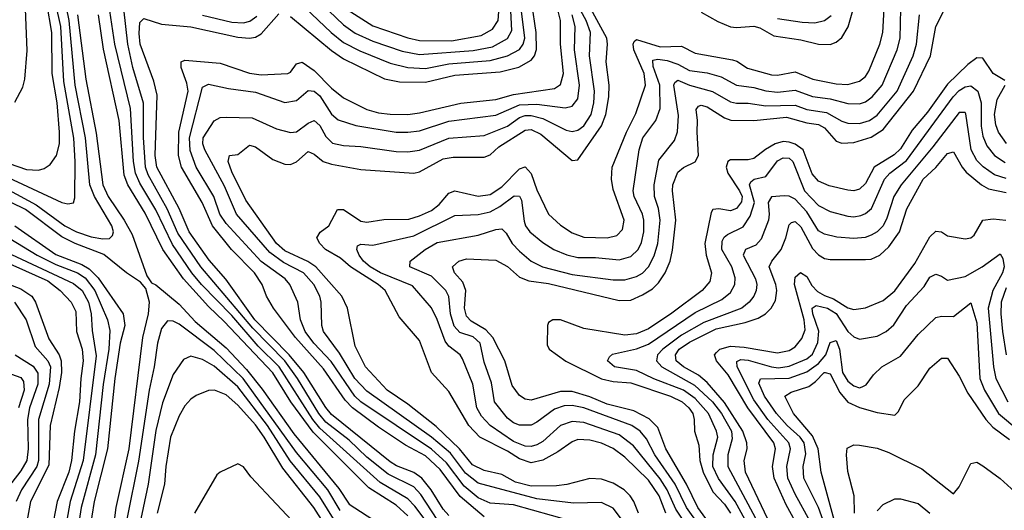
# Model space of a CAD drawing. Header units: inches. Extents: x 884549 to 1028252, y 526810 to 653624.
# Tile 412 of 656: x 904246 to 907604, y 637960 to 639633. Entities that reach past the tile are written whole.
import ezdxf

# ---------------------------------------------------------------- set-up
doc = ezdxf.new("R2010")
doc.units = ezdxf.units.IN
doc.header["$MEASUREMENT"] = 0
doc.layers.add('A9603', color=7, linetype='Continuous')

msp = doc.modelspace()

# ---------------------------------------------------------------- linework, layer by layer
at = {"layer": 'A9603', "color": 5}
for points, elevation in [([(904210, 639142.8), (904270, 639122.2), (904310, 639119.8), (904330, 639125.8), (904350, 639139.3), (904372.3, 639170), (904382.2, 639210), (904382.6, 639250), (904373.7, 639350), (904356.8, 639450), (904356, 639590), (904338.7, 639690), (904304.4, 639830), (904295.8, 639910), (904300.7, 639939.3), (904313.1, 639966.9), (904333.4, 639986.6), (904357.5, 640000)], 3380), ([(904190, 639102.6), (904390, 639009.6), (904410, 639005.3), (904430, 639009.1), (904434.4, 639025.6), (904435.9, 639150), (904431.1, 639228.9), (904397.3, 639422.7), (904386.8, 639610), (904333.1, 639850)], 3360), ([(904139.6, 639090), (904302.1, 639002.1), (904399.9, 638930), (904439.8, 638910), (904490, 638893.1), (904530, 638886.4), (904552.5, 638887.5), (904563.1, 638896.9), (904565.8, 638910), (904560.1, 638930), (904501.2, 639030), (904485.7, 639070), (904470.9, 639230), (904435.7, 639410), (904414.5, 639630), (904386.2, 639770)], 3340), ([(905130, 639759.9), (905308, 639590), (905350, 639555.2), (905406.6, 639526.6), (905510, 639484.6), (905570, 639470), (905630, 639467), (905710, 639482.6), (905850, 639494.7), (905910, 639509.5), (905950, 639532.1), (905962.8, 639550), (905968.5, 639570), (905953.8, 639690)], 3240), ([(904230, 639352.4), (904257.2, 639402.8), (904263.4, 639430), (904271.4, 639528.6), (904266.1, 639670), (904245.9, 639750)], 3420), ([(905350, 639676.1), (905450, 639612.9), (905570, 639571.1), (905610, 639562.2), (905718.8, 639561.2), (905820.4, 639579.6), (905858.6, 639601.4), (905877.3, 639630), (905884.5, 639724.5)], 3280), ([(906570, 639659.5), (906627.2, 639627.2), (906670, 639609.2), (906690, 639606.2), (906750, 639611.6), (906770, 639605.2), (906818.2, 639578.2), (906910, 639564.8), (906970, 639549.4), (907010, 639549), (907030, 639556.6), (907050, 639572.6), (907071.4, 639608.6), (907111.5, 639750)], 3120), ([(905662.6, 637882.6), (905594, 637974), (905570, 637999.2), (905475.1, 638055.1), (905270, 638240.3), (905245.6, 638270), (905131.3, 638450), (905060, 638520), (904970, 638625.1), (904866.6, 638730), (904833.5, 638770), (904766.9, 638866.9), (904710, 638985.1), (904656, 639076), (904641, 639110), (904634.6, 639150), (904624.1, 639330), (904570.8, 639550), (904547.1, 639710)], 3260), ([(905830, 637937.8), (905747.9, 638007.9), (905679.8, 638099.8), (905630, 638146.6), (905562.1, 638182.1), (905470, 638244.3), (905381.1, 638310), (905356, 638336), (905282.8, 638442.8), (905187.3, 638550), (905111.4, 638650), (905088, 638690), (905073.1, 638730), (905047.4, 638770), (904968, 638850), (904903.7, 638930), (904868.5, 639010), (904798, 639130), (904788.3, 639170), (904789.4, 639250), (904820.8, 639390), (904816.4, 639416.4), (904796.4, 639470), (904796.5, 639490), (904810, 639494.8), (904930, 639484.8), (905030, 639451), (905070, 639445.1), (905160.5, 639450), (905170, 639454.5), (905190, 639482.5), (905210, 639488.2), (905250, 639460.5), (905310, 639399.5), (905350, 639367.2), (905430, 639327.2), (905470, 639316.1), (905510, 639311.1), (905570, 639310.3), (905610, 639315.4), (905750, 639349), (905870, 639361.2), (905930, 639378.6), (906070, 639398.6), (906090, 639412.2), (906101.1, 639450), (906090.4, 639550), (906090, 639630), (906074, 639694)], 3180), ([(906297.8, 637930), (906270, 637968.1), (906230, 637986.4), (906134.9, 637985.1), (906010, 637999.2), (905810, 638052.3), (905766.8, 638086.8), (905715.1, 638155.1), (905650, 638209.5), (905430, 638366.2), (905389.2, 638410), (905336.5, 638496.5), (905282.7, 638570), (905277, 638590), (905274.6, 638670), (905269.9, 638690), (905248.8, 638730), (905213.5, 638770), (905145.5, 638805.5), (905099.5, 638839.5), (904985.2, 638970), (904945.1, 639065.1), (904877.5, 639190), (904870.3, 639210), (904872.4, 639230), (904910, 639288.7), (904930, 639299.8), (904950, 639301.3), (905038.8, 639298.8), (905121.6, 639261.6), (905170, 639248.5), (905190, 639251.2), (905230, 639281), (905250, 639289.1), (905270, 639272.7), (905290, 639235.5), (905312.7, 639212.7), (905350, 639204.5), (905410, 639200.8), (905530, 639183.4), (905570, 639182.7), (905610, 639188.3), (905710, 639229.1), (905830, 639238), (905910, 639269.8), (905950, 639299.8), (905970, 639306.1), (905990, 639306.4), (906030, 639296.5), (906110, 639256.2), (906130, 639252.2), (906150, 639256.9), (906170, 639271.5), (906195.4, 639310), (906204.3, 639350), (906205.8, 639390), (906189.5, 639510), (906192.3, 639590), (906177.9, 639630), (906134.5, 639710)], 3140), ([(905250, 639712.7), (905350, 639615.4), (905390, 639587.5), (905450, 639560.4), (905550, 639525.6), (905610, 639514.8), (905792.3, 639527.7), (905858.7, 639541.3), (905910, 639569.4), (905923.9, 639596.1), (905918.5, 639710)], 3260), ([(906616.2, 637890), (906558.3, 637970), (906520.1, 638050), (906449.7, 638170), (906422.5, 638242.5), (906392.7, 638272.7), (906340, 638300), (906250, 638321.8), (906190, 638347.6), (906130, 638365.4), (906090, 638365.1), (905990, 638335.7), (905970, 638339.4), (905950, 638351.8), (905926.1, 638386.1), (905900.3, 638470), (905860.1, 638550), (905835.5, 638575.5), (905785.2, 638605.2), (905770, 638622.4), (905763.4, 638650), (905767.8, 638710), (905757.9, 638737.9), (905729.1, 638770), (905722.3, 638790), (905743.7, 638810), (905770, 638817.9), (905870, 638812.8), (905910, 638791.5), (905950, 638755.4), (905982.7, 638742.8), (906050, 638734.1), (906290, 638675.7), (906330, 638676.6), (906370, 638694.6), (906403.9, 638716.1), (906424.3, 638735.7), (906446.9, 638770), (906464.7, 638810), (906472.7, 638847.3), (906483.2, 638950), (906471.8, 639050), (906473.7, 639070), (906490, 639113.4), (906510, 639129.3), (906550, 639148.3), (906561.1, 639170), (906556, 639250), (906558, 639290), (906552.6, 639327.4), (906561.1, 639338.9), (906570, 639341.9), (906590, 639336.3), (906650, 639298.5), (906670.6, 639290.6), (906749.5, 639289.5), (906861.3, 639301.3), (906930, 639282), (906970, 639276.4), (906990, 639264), (907030, 639218.9), (907050, 639211.7), (907090, 639214.9), (907150, 639232.7), (907190, 639258.7), (907294, 639390), (907352.1, 639510), (907370.3, 639610), (907423.5, 639716.5)], 3020), ([(905670, 637928.5), (905613.9, 638013.9), (905590, 638040.2), (905503, 638083), (905430, 638142), (905370, 638199), (905290, 638261.4), (905266.1, 638290), (905193.7, 638410), (905150.1, 638470), (905041.1, 638581.1), (904864, 638790), (904785.2, 638905.2), (904748.9, 638988.9), (904684.2, 639104.2), (904675.1, 639130), (904668.9, 639231.1), (904668.3, 639348.3), (904632.5, 639470), (904615, 639550), (904601, 639670)], 3240), ([(906356.7, 637950), (906340.7, 637990), (906328, 638010), (906306.9, 638030), (906270, 638052.4), (906230, 638066.7), (906190, 638068.4), (906112.1, 638047.9), (906076.6, 638043.4), (905990, 638042.9), (905936.6, 638056.6), (905890, 638082), (905830, 638096.1), (905790, 638115), (905746.4, 638170), (905666.2, 638246.2), (905570, 638322.7), (905499.7, 638370), (905425.7, 638450), (905390, 638519.7), (905364.3, 638650), (905345.1, 638690), (905255.9, 638790), (905228.9, 638808.9), (905150, 638845.2), (905122.2, 638870), (905017.8, 639017.8), (904970, 639115), (904957.3, 639150), (904961.3, 639170), (904990, 639174), (905030, 639205.4), (905050, 639199.8), (905110, 639156.8), (905150, 639141), (905170, 639139.5), (905190, 639148.5), (905230, 639183.7), (905250, 639175), (905281.1, 639150), (905310, 639141.2), (905410, 639122.5), (905590, 639109.7), (905610, 639114.8), (905690, 639159.1), (905724.1, 639164.1), (905830, 639164.1), (905850, 639172.5), (905880, 639200), (905970, 639256.3), (905990, 639259.1), (906023.3, 639243.3), (906130, 639152.9), (906150, 639155.3), (906230, 639271.1), (906244.5, 639310), (906254.7, 639370), (906256.3, 639410), (906245.5, 639490), (906250.7, 639549.3), (906248.4, 639570), (906194.1, 639670)], 3120), ([(905170, 639643.7), (905310, 639528), (905350, 639500.1), (905490, 639432.2), (905541, 639421), (905630, 639420), (905730, 639443.6), (905884.6, 639455.4), (905948.4, 639471.6), (905990, 639495), (906001.5, 639510), (906008.6, 639531.4), (906007.5, 639590), (905993, 639690)], 3220), ([(906449.5, 637950), (906426.8, 638010), (906390, 638063.3), (906310, 638141.4), (906270, 638171.4), (906230, 638188.9), (906190, 638199.9), (906150, 638201.5), (906130, 638194.3), (906080.8, 638159.2), (906030, 638130.8), (905990, 638122.3), (905950, 638135.3), (905910, 638161.5), (905815.7, 638210), (905777.5, 638250), (905710, 638364.9), (905650.6, 638430), (905610, 638539.7), (905540, 638620), (905492.3, 638710), (905468.2, 638730), (905373.9, 638790), (905340.6, 638820.6), (905289.6, 638850), (905269.9, 638870), (905259.9, 638890), (905270.8, 638909.2), (905300.6, 638930), (905330, 638986), (905350, 638986.3), (905410, 638946.1), (905430, 638942.7), (905488, 638952), (905573.2, 638953.2), (905610, 638964.1), (905650, 638982.8), (905676.6, 639003.4), (905710, 639042.3), (905730, 639049.4), (905810, 639031), (905850, 639037.4), (905890, 639063.8), (905950, 639125.2), (905970, 639131.3), (905990, 639108.4), (906010, 639053.2), (906049.6, 638970), (906090, 638932.3), (906130, 638906.8), (906170, 638891.4), (906250, 638888.9), (906282.6, 638897.4), (906302, 638918), (906307.4, 638950), (906270, 639054.7), (906264.1, 639090), (906266.4, 639130), (906315.5, 639250), (906347.1, 639312.9), (906380.5, 639410), (906375.3, 639450), (906340.1, 639530), (906337.6, 639550), (906341.4, 639558.6), (906350, 639565.2), (906430, 639541.3), (906503, 639543), (906550, 639518.6), (906676.5, 639496.5), (906691.6, 639491.6), (906727.8, 639467.8), (906810, 639444.9), (906830, 639443.7), (906890, 639455.7), (906950.7, 639430.7), (907030, 639415.1), (907070, 639412.4), (907110, 639423.3), (907130, 639439.8), (907141.9, 639458.1), (907179.3, 639550), (907189, 639590), (907194, 639670)], 3080), ([(906532.6, 637890), (906484, 637964), (906454.2, 638030), (906430, 638068), (906339.8, 638179.8), (906290, 638217.8), (906170, 638259.7), (906130, 638263.6), (906090, 638249.1), (906030, 638195.4), (906010, 638183.2), (905990, 638178), (905970, 638179.2), (905930, 638195), (905850.8, 638250), (905821.1, 638281.1), (905804.6, 638310), (905791.4, 638390), (905756.5, 638476.5), (905748.4, 638490), (905710, 638520.4), (905697.5, 638537.5), (905670, 638610.7), (905650, 638650.5), (905585.5, 638725.5), (905476.4, 638770), (905441.9, 638790), (905419, 638810), (905404, 638830), (905396.1, 638850), (905398, 638862), (905410, 638868.4), (905450, 638864.3), (905590, 638896.8), (905730, 638965.2), (905810, 638968.8), (905850, 638978.1), (905883.6, 638996.4), (905932.8, 639032.8), (905950, 639031.9), (905957.5, 639017.5), (905966.3, 638946.3), (905971.1, 638930), (905985.6, 638910), (906030, 638873), (906067.8, 638850), (906111.7, 638831.7), (906150, 638822.6), (906210, 638822.2), (906290, 638814.1), (906330, 638825.7), (906355.2, 638850), (906366.5, 638873.5), (906375, 638910), (906374.6, 638950), (906369.9, 638970), (906341.6, 639030), (906337.7, 639050), (906358.6, 639190), (906371.3, 639230), (906415.1, 639290), (906430, 639330.7), (906429.1, 639410), (906406.7, 639473.3), (906405.2, 639494.8), (906421.8, 639498.2), (906453.7, 639493.7), (906490, 639481.6), (906530, 639460.2), (906590, 639451.6), (906638.6, 639438.6), (906690.3, 639410.3), (906750, 639402), (906790, 639390.3), (906830, 639386.3), (906890, 639393), (906950, 639371.8), (907010, 639363.3), (907070, 639347.2), (907110, 639345.9), (907130, 639352.8), (907153.5, 639370), (907186.8, 639410), (907238.5, 639530), (907249, 639570), (907251.3, 639670)], 3060), ([(904443, 639650), (904471.8, 639430), (904506.6, 639246.6), (904529.3, 639070), (904547.7, 639030), (904602.6, 638950), (904630, 638900.4), (904679.8, 638759.8), (904696.1, 638736.1), (904710, 638729.1), (904790, 638663.6), (904844.6, 638604.6), (904950, 638514), (905020.1, 638440.1), (905073.6, 638373.6), (905181.2, 638221.2), (905335.1, 638035.1), (905370, 637980.7), (905470, 637916.9)], 3320), ([(905570, 637941.5), (905530, 637977.8), (905437, 638037), (905247.1, 638227.1), (905170.7, 638330), (905109.1, 638429.1), (904944, 638604), (904890, 638655.3), (904804.8, 638750), (904734.9, 638850), (904673.8, 638973.8), (904615.2, 639070), (904603, 639103), (904585, 639290), (904532.4, 639532.4), (904515.6, 639650)], 3280), ([(905710, 637942.1), (905690, 637963.8), (905649.7, 638030), (905617.6, 638070), (905590, 638089.1), (905531.7, 638111.7), (905510, 638125.3), (905310, 638286.8), (905290, 638310.5), (905214.9, 638430), (905164.8, 638490), (905048.3, 638610), (904948.7, 638748.7), (904892.8, 638812.8), (904823.8, 638910), (904789.7, 638990), (904713.5, 639130), (904708.5, 639170), (904715.4, 639375.4), (904704.2, 639424.2), (904657.6, 639550), (904653.3, 639586.7), (904656.2, 639623.8), (904670, 639637.9), (904730, 639618.2), (904830, 639609.5), (904990, 639574), (905030, 639570.6), (905050, 639574.2), (905070, 639585.4), (905130, 639653.3)], 3220), ([(906124.2, 637924.2), (905930, 637979.5), (905850, 637985.1), (905810, 638002.9), (905762.4, 638042.4), (905701.7, 638121.7), (905650, 638168.6), (905410, 638330), (905389.5, 638349.5), (905308.1, 638468.1), (905249.7, 638530), (905219.7, 638570), (905203.3, 638610), (905194.8, 638670), (905167.2, 638730), (905151.4, 638750), (905070, 638809.1), (904950, 638937.9), (904929.2, 638970), (904908.4, 639030), (904848.3, 639130), (904827.3, 639187.3), (904825.3, 639230), (904870, 639403.1), (904890, 639413.4), (904958.5, 639398.5), (905050, 639386.3), (905150, 639350.5), (905190, 639357.3), (905230, 639392), (905250, 639389.7), (905270, 639373.9), (905310, 639311.7), (905331.9, 639291.9), (905392.3, 639272.3), (905530.1, 639250.1), (905570, 639249.4), (905610, 639254.8), (905710, 639287.3), (905870, 639307.6), (905950, 639343.3), (906010, 639345.7), (906106.7, 639333.3), (906130, 639338.3), (906150, 639363.9), (906155, 639410), (906138.6, 639530), (906140.3, 639610), (906129.7, 639650)], 3160), ([(904870, 639649.1), (904970, 639624.4), (905010, 639622.3), (905031.4, 639628.6), (905054.4, 639645.6)], 3240), ([(906562.7, 637910), (906520.4, 637970), (906480.8, 638050), (906411.9, 638150), (906383.9, 638203.9), (906361.8, 638230), (906333.7, 638250), (906170, 638310), (906130, 638318.2), (906103.2, 638316.8), (906070, 638305.6), (906010, 638260.9), (905990, 638251.2), (905950, 638250.3), (905930, 638259.1), (905910, 638274.9), (905865.5, 638330), (905855.1, 638395.1), (905830, 638465.6), (905815.9, 638530), (905792.2, 638552.2), (905746.6, 638566.6), (905727.9, 638587.9), (905715.4, 638630), (905709.4, 638689.4), (905699.5, 638710), (905650, 638758.8), (905576.8, 638790), (905577.4, 638810), (905628.6, 638850), (905670, 638873.6), (905810, 638898.8), (905870, 638918.4), (905890, 638920.4), (905905.6, 638905.6), (905925.6, 638870), (905950, 638843.6), (905990.3, 638810.3), (906029.3, 638790), (906130, 638764.5), (906270, 638746.3), (906310, 638745.8), (906350, 638757.1), (906370, 638768.8), (906390, 638790.1), (906410, 638827.8), (906421.7, 638870), (906430.5, 638950), (906424.7, 638990), (906410.9, 639030), (906409.3, 639070), (906425.7, 639154.3), (906478.8, 639221.2), (906488.8, 639251.2), (906493, 639307), (906476.9, 639410), (906480.4, 639419.6), (906490, 639427.1), (906530, 639410.5), (906608.9, 639388.9), (906670, 639353.7), (906690, 639348.3), (906730, 639348.6), (906790, 639339.7), (906890, 639341.6), (906930, 639327.5), (906996.9, 639316.9), (907050, 639286.9), (907070, 639280.4), (907110, 639279.4), (907143.9, 639290), (907170, 639308.3), (907238.4, 639390), (907292.9, 639510), (907304, 639550), (907314.7, 639650)], 3040), ([(906830, 639637.6), (906914.7, 639625.3), (906957, 639623), (906990, 639630.1), (907012.7, 639647.3)], 3140), ([(907605.9, 639425.9), (907565.6, 639450), (907530, 639501.6), (907510, 639503), (907479.8, 639480.2), (907410, 639413.9), (907342.1, 639317.9), (907290, 639256.1), (907250, 639192.7), (907227.6, 639172.4), (907159.6, 639130), (907130, 639074.5), (907110, 639055.5), (907090, 639050.1), (907070, 639051.8), (907006.9, 639066.9), (906970, 639082.5), (906948, 639108), (906917.9, 639190), (906890, 639208.8), (906870, 639216), (906850, 639217.8), (906822.8, 639210), (906789.2, 639190.8), (906750, 639159.9), (906730, 639155), (906670, 639155.4), (906661.2, 639150), (906654.7, 639130), (906661.1, 639110), (906701.2, 639050), (906710.2, 639030), (906707.7, 639012.3), (906690, 638989.7), (906670, 638981.4), (906630, 638988.5), (906610, 638985.6), (906604.3, 638975.7), (906582.7, 638870), (906587.5, 638830), (906604.8, 638770), (906599.2, 638740.8), (906573.9, 638710), (906470, 638632.3), (906390, 638579.6), (906350, 638561.7), (906310, 638557.9), (906170, 638580.1), (906090, 638610.1), (906063.7, 638610), (906050, 638600.4), (906045.7, 638590), (906044.4, 638524.4), (906051.9, 638510), (906108.6, 638468.6), (906230, 638409), (906270, 638400.1), (906330, 638394.6), (906465.3, 638350), (906505.1, 638330), (906528.3, 638310), (906541.1, 638290), (906545.9, 638270), (906547.5, 638230), (906562.4, 638182.4), (906565.7, 638130), (906576.4, 638090), (906610, 638023.7), (906650, 637981.4), (906669.5, 637950)], 2980), ([(906740.7, 637890), (906686.3, 637990), (906628.8, 638068.8), (906610.2, 638110), (906610.8, 638149.2), (906626.8, 638210), (906622.7, 638230), (906595.1, 638290), (906550, 638341.7), (906510, 638370), (906408.6, 638408.6), (906350, 638437.5), (906274.7, 638450), (906250.8, 638470), (906256.9, 638483.1), (906267.1, 638492.9), (906350, 638510.8), (906390, 638526.8), (906550, 638634.6), (906640.9, 638679.1), (906670, 638702.9), (906684.7, 638730), (906686.4, 638753.6), (906674.6, 638790), (906641, 638850), (906642.1, 638877.9), (906648.3, 638891.7), (906659.4, 638900.6), (906713.2, 638926.8), (906736.9, 638963.1), (906751.3, 639010), (906735.3, 639070), (906739.7, 639080.3), (906750.6, 639089.4), (906790, 639098.7), (906830, 639151.9), (906850, 639162.4), (906870, 639161), (906882.2, 639150), (906922.7, 639050), (906970, 639000.1), (907010, 638979.4), (907070, 638963.1), (907090, 638960.9), (907114.6, 638965.4), (907130, 638972), (907150.7, 638990), (907195.4, 639090), (907213.8, 639110), (907270, 639153.4), (907429.4, 639370.6), (907450, 639392), (907470, 639404.2), (907490, 639407.9), (907513.2, 639390), (907524.9, 639350), (907524.5, 639270), (907530, 639236.2), (907543.5, 639203.5), (907569.7, 639170), (907606.5, 639146.5)], 2960), ([(907610.8, 639210.8), (907583.9, 639250), (907575.1, 639275.1), (907570.4, 639310), (907578.7, 639361.3), (907606, 639410)], 2980), ([(907610, 639091.3), (907570, 639104.8), (907531, 639131), (907510, 639153), (907490.9, 639190), (907472.1, 639312.1), (907470, 639316.6), (907450, 639316.8), (907360.1, 639199.9), (907251.6, 639070), (907226.6, 639030), (907203.4, 638956.6), (907190, 638930.1), (907170, 638910.1), (907150, 638898), (907129.6, 638890.4), (907090, 638887.3), (907032.1, 638892.1), (906990, 638902), (906970, 638913.7), (906930, 638977.9), (906890, 639020.8), (906870, 639031.3), (906853.2, 639033.2), (906810, 639029.5), (906798.4, 639010), (906802.3, 638970), (906799.3, 638950), (906775, 638885), (906756, 638864), (906720.7, 638850), (906713.7, 638830), (906755.4, 638750), (906760.1, 638730), (906758, 638710), (906749.5, 638690), (906734.1, 638670), (906708.7, 638650), (906579.2, 638600.8), (906503, 638557), (906439.1, 638510), (906420.6, 638490), (906417.4, 638470), (906436.1, 638450), (906547.4, 638387.4), (906608.2, 638330), (906639.8, 638290), (906673.2, 638230), (906675.9, 638204.1), (906661.4, 638150), (906660.9, 638110), (906788.8, 637870)], 2940), ([(906796.8, 637930), (906720.8, 638090), (906716.3, 638130), (906726.8, 638170), (906726.2, 638190), (906712.4, 638230), (906650, 638328), (906590, 638396.5), (906561, 638421), (906509.9, 638450), (906485.1, 638470), (906482.1, 638490), (906495.4, 638510), (906530, 638533.6), (906621.4, 638578.6), (906719.8, 638600.2), (906764.5, 638615.5), (906789.2, 638630.8), (906809, 638650), (906823.9, 638676.1), (906828.1, 638710), (906824.7, 638730), (906801.5, 638790), (906811.2, 638810), (906842.4, 638850), (906859.1, 638890), (906870, 638934.3), (906878.4, 638941.6), (906890, 638945), (906910, 638926.9), (906950, 638852.8), (906970, 638831.2), (906990, 638819.5), (907010, 638815.4), (907130, 638815.6), (907150, 638817.1), (907179.6, 638830), (907210, 638859.2), (907245.8, 638910), (907271.1, 638988.9), (907326.8, 639090), (907370.2, 639129.8), (907410, 639176.6), (907430, 639182.4), (907459.5, 639130), (907473.8, 639113.8), (907526.2, 639070), (907550, 639056.2), (907610, 639043.6)], 2920), ([(904564.6, 637890), (904574.9, 637970), (904619.1, 638170), (904666.4, 638550), (904685.9, 638630), (904688.4, 638670), (904676.5, 638716.5), (904658, 638738), (904610, 638770.5), (904533.1, 638833.1), (904435, 638870), (904390, 638893.2), (904266.4, 638986.4), (904170, 639032.5)], 3320), ([(904072, 638972), (904306.3, 638830), (904370, 638798.5), (904443, 638770), (904470, 638752.6), (904502.6, 638710), (904546.2, 638610), (904553.5, 638573.5), (904550.4, 638510), (904530.5, 638389.5), (904505.3, 638150), (904456, 637970), (904437.6, 637850)], 3260), ([(906908.3, 637890), (906859.5, 637979.5), (906818.4, 638070), (906813.7, 638110), (906822.9, 638170), (906817.5, 638190), (906728.9, 638310), (906662.2, 638422.2), (906622.1, 638470), (906616, 638490), (906621.9, 638498.1), (906633.1, 638510), (906670, 638519.8), (906716.8, 638516.8), (906830, 638497.1), (906870, 638505), (906890, 638517.7), (906913.7, 638546.3), (906924.3, 638575.7), (906921.7, 638610), (906888.3, 638730), (906890, 638755.4), (906908.3, 638771.7), (906930, 638757.3), (906947.2, 638727.2), (906966.8, 638706.8), (906990, 638692.8), (907021, 638681), (907070, 638651.3), (907090, 638645.3), (907130, 638651.2), (907190, 638675.7), (907230, 638708.8), (907298.4, 638801.6), (907350, 638892.6), (907370, 638912.6), (907390, 638909.4), (907410, 638896.1), (907470, 638885.9), (907490, 638889.4), (907501.1, 638898.9), (907530.7, 638949.3), (907565.6, 638954.4), (907609.2, 638949.2)], 2880), ([(904230, 638930.9), (904370, 638832.2), (904458, 638798), (904483.8, 638783.8), (904513.4, 638753.4), (904598.7, 638630), (904604.4, 638590), (904589.5, 638530), (904571.1, 638410), (904545.7, 638170), (904500.7, 637990), (904484.1, 637890)], 3280), ([(904146.1, 638830), (904342.8, 638742.8), (904384.4, 638710), (904422.2, 638670), (904438.1, 638638.1), (904439.9, 638570), (904459.2, 638510), (904463.2, 638470), (904454.5, 638410), (904450.2, 638329.8), (904433.5, 638230), (904423.3, 638130), (904413.6, 638090), (904373.9, 637990), (904355, 637890)], 3220), ([(904181.6, 638850), (904430, 638734.1), (904459.9, 638710), (904480.8, 638670), (904490, 638630), (904493.6, 638573.6), (904507.2, 638487.2), (904463.1, 638130), (904418.5, 637990), (904395.8, 637864.2)], 3240), ([(906941.9, 637921.9), (906890, 638014.8), (906865.6, 638070), (906862.5, 638110), (906874.9, 638170), (906869.1, 638190), (906796.9, 638270), (906750, 638337.5), (906693.1, 638450), (906691.8, 638468.2), (906705.8, 638474.2), (906730, 638472.5), (906810, 638449), (906833.3, 638446.7), (906870, 638451.6), (906930, 638477.4), (906950, 638493.2), (906968, 638532), (906971.6, 638571.6), (906950.5, 638630), (906948.8, 638650), (906961.6, 638658.4), (907001, 638650), (907030, 638630.9), (907070, 638570.1), (907090, 638551.4), (907110, 638544.2), (907170, 638553.9), (907200.7, 638570), (907227.1, 638592.9), (907270, 638658.6), (907330, 638723), (907350, 638755.8), (907370, 638766), (907390, 638759.2), (907410, 638745.6), (907470, 638758), (907528.5, 638790), (907590, 638834.5), (907598.6, 638818.6), (907603.5, 638790), (907597.9, 638770), (907564.1, 638710), (907548.4, 638650), (907566.3, 638450), (907575.1, 638410), (907615.8, 638330)], 2860), ([(904080.7, 638780.7), (904250, 638715.5), (904288.3, 638690), (904300.8, 638670), (904345.5, 638545.5), (904380.8, 638490), (904388.2, 638470), (904389, 638430), (904381.1, 638378.9), (904350.4, 638249.6), (904345.3, 638114.7), (904283.5, 637990), (904255, 637835)], 3180), ([(907610, 638718.5), (907593, 638670), (907591.5, 638630), (907597.1, 638570), (907610.4, 638490.4)], 2880), ([(904229, 638670), (904268.3, 638610), (904298.6, 638518.6), (904342.6, 638470), (904351.3, 638450), (904346.6, 638390), (904310.9, 638270), (904310.6, 638130), (904304.7, 638110), (904252.5, 638030), (904233.9, 637990)], 3160), ([(906990, 637913.6), (906969.6, 637969.6), (906919.6, 638070), (906917.9, 638110), (906926.6, 638153.4), (906920.8, 638190), (906908.1, 638210), (906863, 638250), (906827, 638290), (906786.3, 638350), (906766.7, 638393.3), (906771.9, 638408.1), (906869.6, 638410.4), (906930, 638432.2), (906970, 638461.3), (906994.8, 638490), (907010, 638532.6), (907030, 638539.8), (907041.1, 638510), (907051.7, 638430), (907070, 638401), (907090, 638385), (907110, 638378), (907119.2, 638380.8), (907132.2, 638387.8), (907157.2, 638422.8), (907185.6, 638450), (907250, 638485.9), (907310, 638560.2), (907370, 638617.9), (907390, 638622.8), (907430, 638620.9), (907490, 638667.6), (907510, 638599.5), (907520.2, 638410), (907535.7, 638370), (907583.9, 638290), (907652.7, 638232.7)], 2840), ([(905339.1, 637959.1), (905296.7, 638030), (905190, 638157.4), (905008.9, 638410), (904910, 638504.8), (904790, 638594.9), (904770, 638605.3), (904750, 638606.3), (904730, 638580.3), (904716.6, 638530), (904705.4, 638450), (904687.7, 638370), (904651.8, 638128.2), (904611.4, 637930)], 3340), ([(904231, 638491), (904291.8, 638451.8), (904308.4, 638428.4), (904308, 638390), (904280.3, 638310), (904272.5, 638270), (904275, 638170), (904270.4, 638130), (904250, 638094.5), (904200.7, 638030)], 3140), ([(905322.1, 637922.1), (905270, 638006.7), (905168.8, 638128.8), (905091.2, 638250), (904990, 638381.2), (904910, 638452.2), (904870, 638474.1), (904830, 638486), (904805, 638475), (904770, 638423.5), (904733.2, 638326.8), (904710, 638231.9), (904684.3, 638050), (904655.2, 637910)], 3360), ([(907033.3, 637890), (906979.6, 638090), (906969, 638170), (906950, 638214.5), (906884.6, 638290), (906855.2, 638350), (906876.3, 638363.7), (906937.1, 638382.9), (906960.4, 638399.6), (906989.6, 638430), (906993, 638430), (907010, 638426.1), (907042.5, 638362.5), (907070, 638329.5), (907110, 638311.1), (907170, 638294), (907230, 638285), (907242.9, 638297.1), (907262.6, 638337.4), (907310, 638384.5), (907350, 638445.1), (907390, 638478.6), (907410, 638479), (907450, 638417.3), (907479.4, 638359.4), (907540.9, 638270), (907564.3, 638244.3), (907621.8, 638201.8)], 2820), ([(904190, 638434.4), (904250, 638412.8), (904259.1, 638399.1), (904261.3, 638370), (904242, 638310)], 3120), ([(905310, 637875.7), (905249, 637970), (905143.6, 638103.6), (905080.5, 638210), (905050, 638252.1), (904990, 638318.4), (904950, 638353.7), (904910.1, 638369.9), (904890, 638368.5), (904847.9, 638352.1), (904830, 638339.4), (904810, 638316.5), (904790, 638282.4), (904760.6, 638210), (904744.3, 638110), (904739.8, 638050), (904715, 637950)], 3380), ([(907092.6, 637950), (907091.2, 638010), (907070, 638093), (907065, 638150), (907068.3, 638171.7), (907090, 638183.2), (907110, 638182), (907170, 638172.5), (907210, 638157.4), (907322.2, 638102.2), (907430, 638016.3), (907450, 638040.3), (907490, 638119.7), (907510, 638124.4), (907530, 638111.9), (907590, 638069.1), (907652.3, 638012.3)], 2780), ([(905210, 637888.1), (905034.6, 638074.6), (905010, 638108.4), (904990, 638119.2), (904929.5, 638090.5), (904918.9, 638081.1), (904842.9, 637950)], 3420), ([(907170, 637958), (907190, 637980.3), (907230, 637999.5), (907250, 637999.5), (907310, 637983.6), (907350, 637950.7)], 2760)]:
    msp.add_lwpolyline(points, dxfattribs=dict(at, elevation=elevation))

doc.saveas('drawing.dxf')
